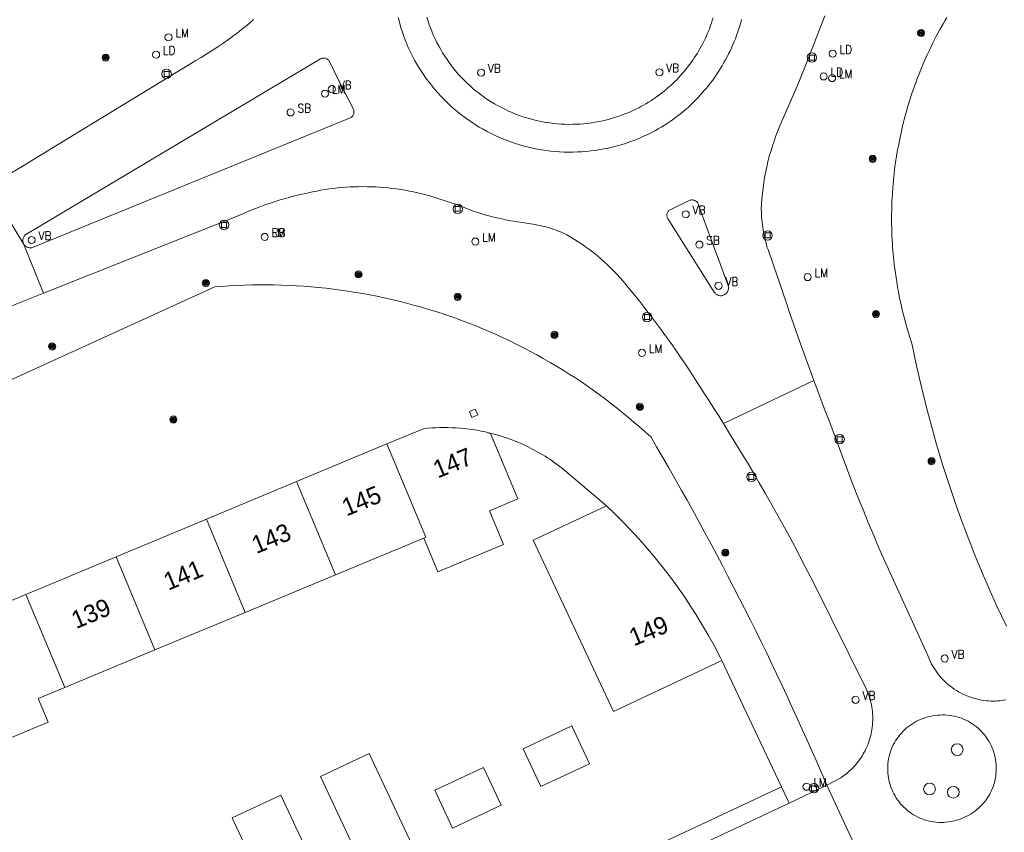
# Model space of a CAD drawing. Header units: metres. Extents: x 138165 to 154469, y 480134 to 494189.
# Tile 558 of 656: x 146517 to 146587, y 486931 to 486988. Entities that reach past the tile are written whole.
import ezdxf

# ---------------------------------------------------------------- set-up
doc = ezdxf.new("R2010")
doc.units = ezdxf.units.M
doc.header["$LTSCALE"] = 0.001
doc.header["$MEASUREMENT"] = 0
for name, color, linetype, lineweight in [('Level 5', 7, 'Continuous', 0), ('TOP-L-topo objecten punt', 7, 'Continuous', 0), ('TOP-L-topo objecten vlak', 7, 'Continuous', 0), ('TOP-T-topo huisnummering naamgeving', 7, 'Continuous', 0)]:
    doc.layers.add(name, color=color, linetype=linetype, lineweight=lineweight)
doc.styles.add('Style-INTL_ISO', font='INTL_ISO.shx')
doc.styles.add('Style-STANDARD', font='STANDARD.shx')

# ---------------------------------------------------------------- blocks, each defined once
blk = doc.blocks.new('24')
at = {"layer": 'TOP-L-topo objecten punt', "color": 7, "linetype": 'Continuous', "lineweight": 0}
for radius in [0.025, 0.0182, 0.0115, 0.005]:
    blk.add_circle((0, 0), radius, dxfattribs=at)
blk = doc.blocks.new('*U13')
at = {"layer": 'Level 5', "color": 7, "linetype": 'Continuous', "lineweight": 0}
blk.add_circle((0, 0), 0.0415, dxfattribs=at)
blk = doc.blocks.new('150')
at = {"layer": 'Level 5', "color": 7, "linetype": 'Continuous', "lineweight": 0}
blk.add_blockref('*U13', (0, 0), dxfattribs=at)
blk = doc.blocks.new('39')
at = {"layer": 'TOP-L-topo objecten punt', "color": 7, "linetype": 'Continuous', "lineweight": 0}
for p, q in [((0.0175, 0.0175), (-0.0175, 0.0175)), ((-0.0175, 0.0175), (-0.0175, -0.0175)), ((0.0175, 0.0175), (0.0175, -0.0175)), ((0.0175, -0.0175), (-0.0175, -0.0175))]:
    blk.add_line(p, q, dxfattribs=at)
blk.add_circle((0, 0), 0.0332, dxfattribs=at)
blk = doc.blocks.new('121')
at = {"layer": 'TOP-L-topo objecten punt', "color": 7, "linetype": 'Continuous', "lineweight": 0}
blk.add_circle((0, 0), 0.025, dxfattribs=at)
at = {"layer": 'TOP-L-topo objecten punt', "color": 7, "linetype": 'Continuous', "lineweight": 0, "style": 'Style-STANDARD'}
blk.add_text('LD', height=0.06, dxfattribs=at).set_placement((0.0483, 0))
blk = doc.blocks.new('16')
at = {"layer": 'TOP-L-topo objecten punt', "color": 7, "linetype": 'Continuous', "lineweight": 0}
blk.add_circle((0, 0), 0.025, dxfattribs=at)
at = {"layer": 'TOP-L-topo objecten punt', "color": 7, "linetype": 'Continuous', "lineweight": 0, "style": 'Style-STANDARD'}
blk.add_text('LM', height=0.06, dxfattribs=at).set_placement((0.0483, 0))
blk = doc.blocks.new('14')
at = {"layer": 'TOP-L-topo objecten punt', "color": 7, "linetype": 'Continuous', "lineweight": 0}
blk.add_circle((0, 0), 0.025, dxfattribs=at)
at = {"layer": 'TOP-L-topo objecten punt', "color": 7, "linetype": 'Continuous', "lineweight": 0, "style": 'Style-STANDARD'}
blk.add_text('VB', height=0.06, dxfattribs=at).set_placement((0.0483, 0))
blk = doc.blocks.new('127')
at = {"layer": 'TOP-L-topo objecten punt', "color": 7, "linetype": 'Continuous', "lineweight": 0}
blk.add_circle((0, 0), 0.025, dxfattribs=at)
at = {"layer": 'TOP-L-topo objecten punt', "color": 7, "linetype": 'Continuous', "lineweight": 0, "style": 'Style-STANDARD'}
blk.add_text('RB', height=0.06, dxfattribs=at).set_placement((0.0483, 0))
blk = doc.blocks.new('175')
at = {"layer": 'TOP-L-topo objecten punt', "color": 7, "linetype": 'Continuous', "lineweight": 0}
blk.add_circle((0, 0), 0.025, dxfattribs=at)
at = {"layer": 'TOP-L-topo objecten punt', "color": 7, "linetype": 'Continuous', "lineweight": 0, "style": 'Style-STANDARD'}
blk.add_text('SB', height=0.06, dxfattribs=at).set_placement((0.0483, 0))

msp = doc.modelspace()

# ---------------------------------------------------------------- linework, layer by layer
at = {"layer": 'TOP-L-topo objecten vlak', "flags": 128}
for points in [[(146533.817, 486988.381), (146533.488, 486988.097), (146533.153, 486987.819), (146532.984, 486987.683), (146532.779, 486987.521), (146532.434, 486987.256), (146532.049, 486986.972), (146531.658, 486986.697), (146531.298, 486986.453), (146530.896, 486986.192), (146530.527, 486985.962), (146530.116, 486985.717), (146529.738, 486985.502), (146518.172, 486978.424), (146517.486, 486978.007), (146516.695, 486977.531), (146515.902, 486977.057), (146515.107, 486976.588)], [(146544.025, 486988.534), (146544.113, 486988.197), (146544.2, 486987.892), (146544.247, 486987.741), (146544.305, 486987.56), (146544.408, 486987.261), (146544.474, 486987.082), (146544.531, 486986.934), (146544.65, 486986.641), (146544.769, 486986.372), (146544.903, 486986.085), (146545.045, 486985.802), (146545.194, 486985.523), (146545.35, 486985.247), (146545.513, 486984.976), (146545.683, 486984.708), (146545.859, 486984.445), (146546.042, 486984.187), (146546.231, 486983.933), (146546.427, 486983.684), (146546.629, 486983.441), (146546.837, 486983.202), (146547.051, 486982.969), (146547.271, 486982.741), (146547.497, 486982.519), (146547.728, 486982.302), (146547.965, 486982.092), (146548.206, 486981.887), (146548.453, 486981.689), (146548.705, 486981.497), (146548.961, 486981.311), (146549.223, 486981.132), (146549.488, 486980.96), (146549.758, 486980.794)], [(146546.059, 486988.545), (146546.145, 486988.268), (146546.229, 486988.02), (146546.329, 486987.748), (146546.431, 486987.493), (146546.534, 486987.252), (146546.655, 486986.989), (146546.77, 486986.754), (146546.891, 486986.523), (146547.033, 486986.269), (146547.166, 486986.044), (146547.32, 486985.798), (146547.481, 486985.557), (146547.632, 486985.343), (146547.805, 486985.111), (146547.966, 486984.905), (146548.152, 486984.682), (146548.324, 486984.485), (146548.501, 486984.293), (146548.682, 486984.105), (146548.89, 486983.902), (146549.081, 486983.724), (146549.276, 486983.55), (146549.499, 486983.364), (146549.703, 486983.201), (146549.911, 486983.043), (146550.123, 486982.891), (146550.363, 486982.727), (146550.583, 486982.586), (146550.832, 486982.436), (146551.084, 486982.292), (146551.314, 486982.169), (146551.548, 486982.052), (146551.81, 486981.928), (146552.076, 486981.812), (146552.318, 486981.713), (146552.59, 486981.611), (146552.837, 486981.525), (146553.114, 486981.438), (146553.365, 486981.365), (146553.617, 486981.299), (146553.9, 486981.232), (146554.156, 486981.179), (146554.441, 486981.128), (146554.728, 486981.084), (146554.988, 486981.052), (146555.248, 486981.026), (146555.537, 486981.005), (146555.798, 486980.992), (146556.088, 486980.986), (146556.35, 486980.988), (146556.611, 486980.995), (146556.872, 486981.01), (146557.132, 486981.03), (146557.392, 486981.058), (146557.68, 486981.095), (146557.938, 486981.136), (146558.223, 486981.189), (146558.479, 486981.243), (146558.761, 486981.311), (146559.014, 486981.378), (146559.292, 486981.461), (146559.54, 486981.541), (146559.787, 486981.628), (146560.031, 486981.721), (146560.3, 486981.831), (146560.539, 486981.937), (146560.801, 486982.061), (146561.006, 486982.155), (146561.166, 486982.24), (146561.344, 486982.339), (146561.52, 486982.441), (146561.694, 486982.546), (146561.867, 486982.655), (146562.037, 486982.767), (146562.181, 486982.866), (146562.346, 486982.984), (146562.51, 486983.105), (146562.648, 486983.212), (146562.808, 486983.339), (146562.964, 486983.469), (146563.118, 486983.602), (146563.27, 486983.738), (146563.398, 486983.857), (146563.544, 486983.998), (146563.688, 486984.142), (146563.829, 486984.289), (146563.967, 486984.439), (146564.103, 486984.591), (146564.235, 486984.746), (146564.364, 486984.903), (146564.473, 486985.04), (146564.596, 486985.202), (146564.717, 486985.366), (146564.818, 486985.508), (146564.932, 486985.677), (146565.043, 486985.847), (146565.151, 486986.02), (146565.256, 486986.195), (146565.357, 486986.371), (146565.441, 486986.524), (146565.536, 486986.704), (146565.628, 486986.886), (146565.716, 486987.07), (146565.788, 486987.229), (146565.869, 486987.416), (146565.947, 486987.604), (146566.021, 486987.794), (146566.081, 486987.957), (146566.139, 486988.122), (146566.203, 486988.315), (146566.263, 486988.51)], [(146549.758, 486980.794), (146550.032, 486980.635), (146550.31, 486980.483), (146550.592, 486980.339), (146550.877, 486980.201), (146551.136, 486980.084), (146551.428, 486979.96), (146551.722, 486979.843), (146552.02, 486979.735), (146552.32, 486979.633), (146552.622, 486979.54), (146552.927, 486979.454), (146553.234, 486979.375), (146553.542, 486979.305), (146553.853, 486979.242), (146554.165, 486979.187), (146554.478, 486979.14), (146554.792, 486979.101), (146555.107, 486979.07), (146555.423, 486979.047), (146555.739, 486979.032), (146556.056, 486979.025), (146556.373, 486979.026), (146556.689, 486979.035), (146557.005, 486979.052), (146557.321, 486979.076), (146557.636, 486979.109), (146557.95, 486979.15), (146558.263, 486979.199), (146558.574, 486979.255), (146558.853, 486979.313), (146559.162, 486979.384), (146559.469, 486979.464), (146559.773, 486979.551), (146560.075, 486979.645), (146560.375, 486979.747), (146560.672, 486979.857), (146560.966, 486979.974), (146561.257, 486980.099), (146561.545, 486980.231), (146561.8, 486980.343), (146561.998, 486980.447), (146562.194, 486980.553), (146562.387, 486980.663), (146562.605, 486980.792), (146562.821, 486980.926), (146563.008, 486981.047), (146563.219, 486981.189), (146563.401, 486981.317), (146563.606, 486981.467), (146563.783, 486981.601), (146563.957, 486981.739), (146564.154, 486981.9), (146564.347, 486982.065), (146564.513, 486982.212), (146564.677, 486982.363), (146564.861, 486982.538), (146565.041, 486982.717), (146565.196, 486982.877), (146565.348, 486983.039), (146565.518, 486983.228), (146565.664, 486983.396), (146565.806, 486983.566), (146565.946, 486983.739), (146566.102, 486983.94), (146566.235, 486984.118), (146566.383, 486984.324), (146566.509, 486984.507), (146566.649, 486984.719), (146566.768, 486984.907), (146566.901, 486985.124), (146567.028, 486985.344), (146567.136, 486985.538), (146567.256, 486985.762), (146567.356, 486985.96), (146567.454, 486986.16), (146567.56, 486986.391), (146567.662, 486986.623), (146567.748, 486986.829), (146567.83, 486987.035), (146567.919, 486987.273), (146568.003, 486987.513), (146568.072, 486987.724), (146568.138, 486987.936), (146568.209, 486988.18), (146568.267, 486988.395)], [(146574.15, 486988.657), (146572.912, 486985.487), (146572.208, 486983.726), (146570.979, 486980.889), (146570.826, 486980.52), (146570.695, 486980.181), (146570.56, 486979.805), (146570.445, 486979.46), (146570.327, 486979.078), (146570.228, 486978.729), (146570.181, 486978.553), (146570.128, 486978.342), (146570.045, 486977.988), (146569.97, 486977.633), (146569.936, 486977.455), (146569.897, 486977.24), (146569.838, 486976.882), (146569.783, 486976.486), (146569.741, 486976.125), (146569.704, 486975.727), (146569.679, 486975.365), (146569.661, 486974.969), (146569.666, 486974.801), (146569.675, 486974.606), (146569.686, 486974.438), (146569.702, 486974.243), (146569.722, 486974.049), (146569.743, 486973.882), (146569.766, 486973.716), (146569.797, 486973.523), (146569.827, 486973.357), (146569.865, 486973.165), (146569.9, 486973.001), (146569.945, 486972.811), (146569.994, 486972.621), (146570.039, 486972.46), (146570.087, 486972.299), (146570.138, 486972.137), (146571.455, 486968.281), (146571.683, 486967.618), (146571.96, 486966.823), (146572.239, 486966.029), (146572.521, 486965.236), (146572.805, 486964.445), (146573.371, 486962.896)], [(146586.963, 486945.545), (146586.613, 486946.28), (146586.27, 486947.019), (146585.934, 486947.761), (146585.606, 486948.507), (146585.284, 486949.256), (146584.971, 486950.007), (146584.664, 486950.762), (146584.395, 486951.444), (146584.103, 486952.205), (146583.818, 486952.968), (146583.541, 486953.734), (146583.271, 486954.503), (146583.009, 486955.274), (146582.754, 486956.048), (146582.507, 486956.824), (146582.268, 486957.603), (146582.036, 486958.384), (146581.812, 486959.167), (146581.596, 486959.953), (146581.387, 486960.74), (146581.206, 486961.451), (146581.012, 486962.242), (146580.826, 486963.035), (146580.648, 486963.83), (146580.478, 486964.627), (146580.315, 486965.425), (146580.236, 486965.663), (146580.164, 486965.888), (146580.025, 486966.34), (146579.893, 486966.794), (146579.83, 486967.021), (146579.699, 486967.524), (146579.631, 486967.799), (146579.525, 486968.26), (146579.426, 486968.722), (146579.335, 486969.185), (146579.284, 486969.464), (146579.244, 486969.697), (146579.17, 486970.164), (146579.103, 486970.631), (146579.045, 486971.1), (146579.013, 486971.382), (146578.989, 486971.617), (146578.947, 486972.088), (146578.929, 486972.323), (146578.911, 486972.606), (146578.885, 486973.078), (146578.868, 486973.55), (146578.859, 486974.07), (146578.859, 486974.589), (146578.867, 486975.062), (146578.875, 486975.298), (146578.886, 486975.581), (146578.911, 486976.053), (146578.944, 486976.524), (146578.986, 486976.995), (146579.014, 486977.277), (146579.04, 486977.512), (146579.098, 486977.981), (146579.164, 486978.448), (146579.207, 486978.729), (146579.286, 486979.194), (146579.337, 486979.473), (146579.428, 486979.937), (146579.527, 486980.399), (146579.633, 486980.859), (146579.748, 486981.318), (146579.82, 486981.592), (146579.883, 486981.819), (146580.014, 486982.273), (146580.152, 486982.725), (146580.298, 486983.175), (146580.452, 486983.621), (146580.613, 486984.065), (146580.696, 486984.286), (146580.799, 486984.551), (146580.976, 486984.989), (146581.085, 486985.25), (146581.179, 486985.467), (146581.371, 486985.899), (146581.571, 486986.327), (146581.777, 486986.752), (146582.013, 486987.215), (146582.123, 486987.424), (146582.258, 486987.674), (146582.487, 486988.087), (146582.604, 486988.292), (146582.748, 486988.536)], [(146517.616, 486972.513), (146517.641, 486972.476), (146517.67, 486972.441), (146517.702, 486972.408), (146517.736, 486972.378), (146517.773, 486972.351), (146517.812, 486972.328), (146517.853, 486972.308), (146517.895, 486972.291), (146517.939, 486972.279), (146517.983, 486972.27), (146518.029, 486972.265), (146518.074, 486972.263), (146518.126, 486972.267), (146518.171, 486972.274), (146518.215, 486972.285), (146540.602, 486981.423), (146540.645, 486981.441), (146540.688, 486981.464), (146540.728, 486981.491), (146540.766, 486981.523), (146540.8, 486981.558), (146540.829, 486981.597), (146540.855, 486981.638), (146540.874, 486981.677), (146540.891, 486981.723), (146540.903, 486981.77), (146540.91, 486981.812), (146540.913, 486981.861), (146540.91, 486981.91), (146540.903, 486981.958), (146540.89, 486982.005), (146540.873, 486982.051), (146539.965, 486983.82), (146539.159, 486985.478), (146539.128, 486985.515), (146539.097, 486985.546), (146539.059, 486985.577), (146539.023, 486985.601), (146538.984, 486985.622), (146538.945, 486985.639), (146538.903, 486985.653), (146538.855, 486985.664), (146538.812, 486985.669), (146538.762, 486985.671), (146538.719, 486985.668), (146538.67, 486985.659), (146538.628, 486985.648), (146538.587, 486985.633), (146538.548, 486985.614), (146517.747, 486973.214), (146517.71, 486973.184), (146517.678, 486973.152), (146517.649, 486973.117), (146517.622, 486973.08), (146517.599, 486973.041), (146517.579, 486973), (146517.563, 486972.958), (146517.551, 486972.914), (146517.542, 486972.869), (146517.537, 486972.824), (146517.537, 486972.772), (146517.54, 486972.726), (146517.548, 486972.682), (146517.559, 486972.638), (146517.575, 486972.595), (146517.593, 486972.553)], [(146515.107, 486976.588), (146517.593, 486972.553)], [(146566.986, 486959.87), (146566.653, 486960.399), (146566.317, 486960.926), (146565.979, 486961.452), (146565.646, 486961.965), (146565.334, 486962.465), (146564.978, 486963.023), (146564.617, 486963.578), (146564.291, 486964.069), (146563.919, 486964.617), (146563.585, 486965.102), (146563.246, 486965.583), (146562.903, 486966.062), (146562.555, 486966.537), (146562.204, 486967.01), (146561.848, 486967.479), (146561.443, 486968.004), (146561.079, 486968.467), (146560.665, 486968.983), (146560.292, 486969.439), (146559.903, 486969.907), (146559.677, 486970.166), (146559.469, 486970.395), (146559.257, 486970.619), (146559.039, 486970.839), (146558.792, 486971.078), (146558.565, 486971.288), (146558.308, 486971.515), (146558.072, 486971.715), (146557.832, 486971.91), (146557.56, 486972.12), (146557.284, 486972.324), (146557.031, 486972.502), (146556.746, 486972.694), (146556.485, 486972.86), (146556.222, 486973.022), (146555.941, 486973.185), (146555.802, 486973.252), (146555.638, 486973.326), (146555.496, 486973.387), (146555.33, 486973.454), (146555.185, 486973.51), (146555.016, 486973.57), (146554.846, 486973.628), (146554.698, 486973.674), (146554.55, 486973.717), (146554.377, 486973.764), (146554.202, 486973.807), (146554.051, 486973.841), (146553.875, 486973.877), (146553.723, 486973.905), (146553.546, 486973.934), (146553.384, 486973.957), (146552.347, 486974.123), (146551.978, 486974.184), (146551.611, 486974.253), (146551.245, 486974.329), (146550.881, 486974.414), (146550.519, 486974.506), (146550.159, 486974.606), (146549.802, 486974.713), (146549.424, 486974.836), (146548.011, 486975.363), (146546.842, 486975.755), (146546.558, 486975.844), (146546.272, 486975.928), (146545.985, 486976.007), (146545.697, 486976.081), (146545.408, 486976.15), (146545.117, 486976.214), (146544.825, 486976.273), (146544.533, 486976.327), (146544.239, 486976.376), (146543.908, 486976.425), (146543.613, 486976.463), (146543.317, 486976.496), (146543.021, 486976.524), (146542.724, 486976.547), (146542.427, 486976.565), (146542.129, 486976.578), (146541.832, 486976.585), (146541.534, 486976.588), (146541.237, 486976.585), (146540.939, 486976.577), (146540.642, 486976.564), (146540.345, 486976.546), (146540.048, 486976.523), (146539.752, 486976.495), (146539.456, 486976.462), (146539.161, 486976.423), (146538.867, 486976.38), (146538.573, 486976.332), (146538.28, 486976.278), (146537.988, 486976.219), (146537.698, 486976.156), (146537.403, 486976.086), (146537.116, 486976.022), (146536.83, 486975.955), (146536.545, 486975.883), (146536.261, 486975.808), (146535.978, 486975.729), (146535.696, 486975.647), (146535.415, 486975.56), (146535.136, 486975.47), (146534.857, 486975.376), (146534.58, 486975.278), (146534.305, 486975.177), (146534.03, 486975.072), (146533.757, 486974.964), (146533.486, 486974.851), (146533.216, 486974.735), (146532.976, 486974.629), (146518.995, 486969.054)], [(146567.337, 486969.361), (146567.341, 486969.407), (146567.34, 486969.46), (146567.335, 486969.505), (146567.326, 486969.551), (146567.313, 486969.596), (146565.239, 486975.282), (146565.225, 486975.329), (146565.207, 486975.375), (146565.184, 486975.419), (146565.156, 486975.46), (146565.125, 486975.498), (146565.089, 486975.532), (146565.045, 486975.566), (146565.003, 486975.592), (146564.959, 486975.614), (146564.912, 486975.63), (146564.864, 486975.642), (146564.809, 486975.649), (146564.76, 486975.65), (146564.711, 486975.646), (146564.662, 486975.637), (146564.613, 486975.622), (146563.223, 486974.958), (146563.183, 486974.932), (146563.145, 486974.901), (146563.112, 486974.867), (146563.082, 486974.829), (146563.053, 486974.784), (146563.032, 486974.74), (146563.016, 486974.695), (146563.005, 486974.648), (146562.999, 486974.6), (146562.997, 486974.552), (146563.001, 486974.504), (146563.011, 486974.457), (146563.025, 486974.411), (146563.044, 486974.367), (146563.067, 486974.325), (146563.096, 486974.284), (146566.345, 486969.135), (146566.371, 486969.097), (146566.401, 486969.062), (146566.438, 486969.025), (146566.473, 486968.995), (146566.516, 486968.965), (146566.557, 486968.943), (146566.605, 486968.921), (146566.648, 486968.907), (146566.693, 486968.895), (146566.745, 486968.887), (146566.791, 486968.885), (146566.843, 486968.886), (146566.889, 486968.892), (146566.94, 486968.903), (146566.984, 486968.916), (146567.033, 486968.937), (146567.079, 486968.961), (146567.117, 486968.987), (146567.158, 486969.02), (146567.191, 486969.052), (146567.226, 486969.091), (146567.253, 486969.129), (146567.276, 486969.168), (146567.299, 486969.216), (146567.317, 486969.265), (146567.329, 486969.309), (146567.337, 486969.361)], [(146517.593, 486972.553), (146517.616, 486972.513)], [(146517.616, 486972.513), (146518.995, 486969.054)], [(146387.806, 486904.113), (146531.091, 486969.504), (146531.599, 486969.544), (146532.108, 486969.579), (146532.617, 486969.606), (146533.183, 486969.629), (146533.693, 486969.643), (146534.259, 486969.651), (146534.769, 486969.651), (146535.279, 486969.645), (146535.789, 486969.632), (146536.298, 486969.613), (146536.864, 486969.584), (146537.373, 486969.551), (146537.881, 486969.512), (146538.389, 486969.466), (146538.952, 486969.407), (146539.458, 486969.348), (146539.964, 486969.282), (146540.469, 486969.21), (146541.028, 486969.122), (146541.531, 486969.036), (146542.032, 486968.944), (146542.533, 486968.845), (146543.032, 486968.741), (146543.584, 486968.617), (146544.08, 486968.498), (146544.63, 486968.36), (146545.122, 486968.228), (146545.613, 486968.09), (146546.102, 486967.946), (146546.589, 486967.796), (146547.128, 486967.622), (146547.611, 486967.459), (146548.092, 486967.29), (146548.624, 486967.094), (146549.1, 486966.912), (146549.574, 486966.724), (146550.046, 486966.53), (146550.566, 486966.307), (146551.032, 486966.1), (146551.496, 486965.888), (146551.956, 486965.669), (146552.465, 486965.419), (146552.92, 486965.189), (146553.371, 486964.952), (146553.82, 486964.71), (146554.265, 486964.462), (146554.756, 486964.18), (146555.195, 486963.92), (146555.679, 486963.624), (146556.11, 486963.353), (146556.538, 486963.076), (146556.963, 486962.793), (146557.383, 486962.506), (146557.801, 486962.213), (146558.214, 486961.914), (146558.669, 486961.577), (146559.119, 486961.232), (146559.52, 486960.917), (146559.917, 486960.597), (146560.309, 486960.272), (146560.698, 486959.942), (146561.082, 486959.607), (146561.462, 486959.267), (146561.877, 486958.886), (146562.275, 486958.206), (146562.737, 486957.411), (146563.129, 486956.728), (146563.584, 486955.93), (146564.036, 486955.129), (146564.42, 486954.442), (146564.802, 486953.752), (146565.245, 486952.947), (146565.683, 486952.139), (146566.119, 486951.33), (146566.489, 486950.635), (146566.918, 486949.822), (146567.283, 486949.124), (146567.706, 486948.307), (146568.125, 486947.489), (146568.482, 486946.787), (146568.894, 486945.965), (146569.245, 486945.26), (146569.651, 486944.436), (146569.996, 486943.727), (146570.339, 486943.018), (146570.736, 486942.189), (146571.129, 486941.358), (146571.463, 486940.644), (146571.849, 486939.81), (146572.177, 486939.094), (146572.557, 486938.257), (146572.88, 486937.539), (146573.253, 486936.699), (146573.57, 486935.977), (146573.936, 486935.134), (146574.285, 486934.323)], [(146518.995, 486969.054), (146512.749, 486966.564), (146511.996, 486966.271), (146511.243, 486965.975), (146510.492, 486965.677), (146509.742, 486965.376), (146508.993, 486965.073), (146508.245, 486964.766), (146507.374, 486964.406), (146506.628, 486964.094), (146505.884, 486963.779), (146505.14, 486963.461), (146504.398, 486963.141), (146503.534, 486962.765), (146502.794, 486962.439), (146502.055, 486962.111), (146501.318, 486961.78), (146500.529, 486961.422), (146482.108, 486952.931), (146435.215, 486931.149), (146353.703, 486893.338)], [(146573.371, 486962.896), (146566.986, 486959.87)], [(146573.371, 486962.896), (146573.723, 486961.95), (146574.13, 486960.87), (146574.489, 486959.927), (146574.876, 486958.925), (146575.27, 486957.842), (146575.636, 486956.86), (146576.009, 486955.88), (146576.39, 486954.904), (146576.622, 486954.32), (146576.818, 486953.834), (146577.214, 486952.864), (146577.618, 486951.897), (146577.823, 486951.414), (146578.035, 486950.92), (146581.406, 486943.476), (146581.599, 486943.031), (146581.681, 486942.872), (146581.769, 486942.715), (146581.851, 486942.579), (146581.949, 486942.429), (146582.041, 486942.299), (146582.149, 486942.156), (146582.262, 486942.017), (146582.367, 486941.897), (146582.49, 486941.766), (146582.617, 486941.64), (146582.734, 486941.531), (146582.869, 486941.414), (146583.009, 486941.301), (146583.136, 486941.206), (146583.283, 486941.103), (146583.433, 486941.006), (146583.587, 486940.914), (146583.727, 486940.837), (146583.887, 486940.756), (146584.031, 486940.689), (146584.178, 486940.626), (146584.345, 486940.562), (146584.514, 486940.503), (146584.686, 486940.451), (146584.859, 486940.405), (146585.034, 486940.365), (146585.21, 486940.331), (146585.367, 486940.307), (146585.545, 486940.286), (146585.704, 486940.272), (146585.883, 486940.263), (146586.049, 486940.26), (146586.188, 486940.262), (146586.327, 486940.268), (146586.486, 486940.28), (146586.625, 486940.294), (146586.763, 486940.312), (146586.92, 486940.338)], [(146549.475, 486960.882), (146549.06, 486960.709), (146549.233, 486960.294), (146549.648, 486960.467), (146549.475, 486960.882)], [(146574.285, 486934.323), (146575.275, 486934.849), (146575.391, 486934.927), (146575.488, 486934.996), (146575.599, 486935.079), (146575.693, 486935.154), (146575.785, 486935.23), (146575.889, 486935.322), (146575.977, 486935.403), (146576.077, 486935.5), (146576.16, 486935.586), (146576.255, 486935.688), (146576.346, 486935.793), (146576.423, 486935.885), (146576.58, 486936.09), (146576.66, 486936.204), (146576.726, 486936.304), (146576.8, 486936.422), (146576.861, 486936.524), (146576.929, 486936.646), (146576.984, 486936.752), (146577.046, 486936.877), (146577.096, 486936.985), (146577.151, 486937.113), (146577.195, 486937.224), (146577.243, 486937.355), (146577.281, 486937.468), (146577.316, 486937.582), (146577.354, 486937.716), (146577.384, 486937.832), (146577.415, 486937.968), (146577.442, 486938.105), (146577.464, 486938.236), (146577.487, 486938.395), (146577.504, 486938.555), (146577.517, 486938.715), (146577.524, 486938.875), (146577.526, 486939.036), (146577.524, 486939.197), (146577.516, 486939.357), (146577.503, 486939.517), (146577.484, 486939.677), (146577.461, 486939.836), (146577.433, 486939.994), (146577.4, 486940.151), (146577.361, 486940.307), (146577.318, 486940.462), (146577.27, 486940.615), (146577.22, 486940.758), (146577.081, 486941.083), (146573.336, 486948.628), (146572.947, 486949.39), (146572.603, 486950.054), (146572.206, 486950.812), (146571.855, 486951.472), (146571.5, 486952.131), (146571.09, 486952.882), (146570.728, 486953.536), (146570.31, 486954.282), (146569.94, 486954.933), (146569.514, 486955.674), (146569.137, 486956.321), (146568.702, 486957.057), (146568.318, 486957.699), (146567.875, 486958.431), (146567.428, 486959.16), (146566.986, 486959.87)], [(146550.429, 486959.208), (146550.171, 486959.267), (146549.883, 486959.327), (146549.593, 486959.38), (146549.303, 486959.427), (146549.011, 486959.468), (146548.719, 486959.502), (146548.426, 486959.529), (146548.132, 486959.551), (146547.838, 486959.565), (146547.544, 486959.574), (146547.25, 486959.575), (146546.956, 486959.571), (146546.694, 486959.561), (146546.4, 486959.544), (146546.107, 486959.521), (146545.814, 486959.491), (146543.229, 486958.414)], [(146545.84, 486951.767), (146546.83, 486949.39), (146551.47, 486951.322), (146550.48, 486953.699), (146552.477, 486954.531), (146550.549, 486959.162), (146550.437, 486959.188), (146550.429, 486959.208)], [(146558.733, 486954.042), (146555.962, 486956.405), (146555.679, 486956.638), (146555.525, 486956.76), (146555.369, 486956.879), (146555.211, 486956.996), (146555.051, 486957.111), (146554.89, 486957.223), (146554.728, 486957.333), (146554.563, 486957.441), (146554.397, 486957.546), (146554.23, 486957.649), (146554.061, 486957.749), (146553.891, 486957.847), (146553.719, 486957.942), (146553.546, 486958.035), (146553.372, 486958.125), (146553.196, 486958.213), (146553.019, 486958.298), (146552.661, 486958.46), (146552.299, 486958.612), (146552.116, 486958.684), (146551.932, 486958.753), (146551.747, 486958.82), (146551.375, 486958.944), (146551.187, 486959.003), (146550.999, 486959.058), (146550.81, 486959.111), (146550.62, 486959.161), (146550.429, 486959.208)], [(146543.229, 486958.414), (146536.861, 486955.76)], [(146543.229, 486958.414), (146545.974, 486951.823), (146545.84, 486951.767)], [(146536.861, 486955.76), (146530.491, 486953.105)], [(146536.861, 486955.76), (146539.604, 486949.17)], [(146558.733, 486954.042), (146553.563, 486951.618), (146559.23, 486939.528), (146566.881, 486943.113)], [(146566.881, 486943.113), (146566.788, 486943.309), (146566.327, 486944.19), (146565.966, 486944.843), (146565.592, 486945.489), (146565.075, 486946.339), (146564.673, 486946.968), (146564.259, 486947.589), (146563.689, 486948.403), (146563.247, 486949.005), (146562.64, 486949.793), (146562.172, 486950.374), (146561.53, 486951.134), (146561.036, 486951.694), (146560.361, 486952.424), (146559.842, 486952.961), (146559.314, 486953.487), (146558.733, 486954.042)], [(146530.491, 486953.105), (146524.122, 486950.45)], [(146533.234, 486946.518), (146530.491, 486953.105)], [(146539.604, 486949.17), (146545.84, 486951.767)], [(146524.122, 486950.45), (146517.753, 486947.795)], [(146524.122, 486950.45), (146526.865, 486943.865)], [(146533.234, 486946.518), (146539.604, 486949.17)], [(146517.753, 486947.795), (146511.177, 486945.054), (146511.629, 486943.995), (146511.884, 486943.381)], [(146520.495, 486941.212), (146517.753, 486947.795)], [(146526.865, 486943.865), (146533.234, 486946.518)], [(146520.495, 486941.212), (146526.865, 486943.865)], [(146571.077, 486934.207), (146569, 486938.621), (146566.881, 486943.113)], [(146514.683, 486936.842), (146519.323, 486938.774), (146518.631, 486940.436), (146520.495, 486941.212)], [(146584.013, 486932.051), (146583.854, 486931.984), (146583.693, 486931.925), (146583.529, 486931.873), (146583.366, 486931.824), (146583.2, 486931.782), (146583.033, 486931.748), (146582.865, 486931.722), (146582.695, 486931.703), (146582.525, 486931.692), (146582.354, 486931.689), (146582.184, 486931.693), (146582.014, 486931.705), (146581.844, 486931.725), (146581.676, 486931.752), (146581.509, 486931.787), (146581.343, 486931.829), (146581.18, 486931.879), (146581.019, 486931.936), (146580.861, 486932), (146580.706, 486932.071), (146580.555, 486932.15), (146580.407, 486932.235), (146580.263, 486932.326), (146580.123, 486932.424), (146579.988, 486932.528), (146579.858, 486932.638), (146579.732, 486932.754), (146579.613, 486932.876), (146579.498, 486933.002), (146579.39, 486933.134), (146579.287, 486933.271), (146579.191, 486933.412), (146579.102, 486933.557), (146579.019, 486933.706), (146578.942, 486933.858), (146578.873, 486934.014), (146578.811, 486934.173), (146578.756, 486934.335), (146578.708, 486934.499), (146578.668, 486934.664), (146578.636, 486934.832), (146578.611, 486935.001), (146578.593, 486935.17), (146578.583, 486935.341), (146578.581, 486935.511), (146578.587, 486935.682), (146578.6, 486935.852), (146578.621, 486936.021), (146578.65, 486936.189), (146578.686, 486936.356), (146578.729, 486936.521), (146578.78, 486936.684), (146578.839, 486936.844), (146578.904, 486937.002), (146578.977, 486937.156), (146579.056, 486937.307), (146579.142, 486937.455), (146579.235, 486937.598), (146579.334, 486937.737), (146579.439, 486937.871), (146579.55, 486938.001), (146579.667, 486938.125), (146579.789, 486938.244), (146579.917, 486938.357), (146580.05, 486938.464), (146580.187, 486938.566), (146580.329, 486938.661), (146580.474, 486938.749), (146580.624, 486938.831), (146580.777, 486938.906), (146580.934, 486938.974), (146581.093, 486939.035), (146581.255, 486939.089), (146581.419, 486939.135), (146581.585, 486939.174), (146581.753, 486939.21), (146581.923, 486939.239), (146582.093, 486939.26), (146582.265, 486939.273), (146582.436, 486939.278), (146582.608, 486939.276), (146582.78, 486939.266), (146582.951, 486939.248), (146583.121, 486939.222), (146583.289, 486939.188), (146583.456, 486939.147), (146583.621, 486939.098), (146583.783, 486939.042), (146583.943, 486938.979), (146584.1, 486938.908), (146584.253, 486938.83), (146584.402, 486938.746), (146584.548, 486938.654), (146584.689, 486938.557), (146584.826, 486938.452), (146584.958, 486938.342), (146585.084, 486938.226), (146585.206, 486938.104), (146585.321, 486937.977), (146585.431, 486937.845), (146585.535, 486937.708), (146585.632, 486937.566), (146585.722, 486937.42), (146585.806, 486937.27), (146585.883, 486937.116), (146585.953, 486936.959), (146586.016, 486936.799), (146586.072, 486936.637), (146586.12, 486936.472), (146586.16, 486936.305), (146586.193, 486936.136), (146586.218, 486935.966), (146586.235, 486935.795), (146586.245, 486935.624), (146586.246, 486935.452), (146586.24, 486935.28), (146586.226, 486935.109), (146586.205, 486934.938), (146586.175, 486934.769), (146586.138, 486934.601), (146586.094, 486934.435), (146586.042, 486934.271), (146585.982, 486934.11), (146585.915, 486933.952), (146585.841, 486933.797), (146585.76, 486933.645), (146585.673, 486933.497), (146585.578, 486933.354), (146585.478, 486933.215), (146585.371, 486933.08), (146585.258, 486932.951), (146585.139, 486932.826), (146585.015, 486932.708), (146584.885, 486932.595), (146584.751, 486932.488), (146584.611, 486932.387), (146584.468, 486932.293), (146584.32, 486932.205), (146584.168, 486932.125), (146584.013, 486932.051)], [(146556.294, 486938.503), (146552.853, 486936.89), (146554.105, 486934.219), (146557.545, 486935.832), (146556.294, 486938.503)], [(146541.985, 486936.545), (146538.545, 486934.932), (146542.636, 486926.203), (146546.077, 486927.816), (146541.985, 486936.545)], [(146546.612, 486933.964), (146547.864, 486931.293), (146551.304, 486932.906), (146550.052, 486935.577), (146546.612, 486933.964)], [(146571.077, 486934.207), (146496.062, 486899.02), (146419.634, 486863.101), (146417.997, 486862.312)], [(146571.626, 486933.055), (146571.077, 486934.207)], [(146574.285, 486934.323), (146571.626, 486933.055)], [(146574.285, 486934.323), (146576.219, 486930.157)], [(146535.744, 486933.619), (146532.303, 486932.006), (146536.394, 486923.278), (146539.835, 486924.891), (146535.744, 486933.619)], [(146418.548, 486861.168), (146571.626, 486933.055)]]:
    msp.add_lwpolyline(points, dxfattribs=at)

# ---------------------------------------------------------------- block references
at = {"layer": 'TOP-L-topo objecten punt', "xscale": 10, "yscale": 10, "zscale": 10}
for name, p in [('16', (146527.822, 486987.133)), ('24', (146580.937, 486987.437)), ('121', (146526.944, 486985.906)), ('121', (146574.701, 486985.976)), ('24', (146523.387, 486985.7)), ('39', (146573.232, 486985.705)), ('39', (146527.688, 486984.548)), ('14', (146549.882, 486984.637)), ('14', (146562.473, 486984.662)), ('121', (146574.061, 486984.372)), ('16', (146574.66, 486984.253)), ('14', (146539.35, 486983.469)), ('16', (146538.863, 486983.156)), ('175', (146536.436, 486981.828)), ('24', (146577.522, 486978.547)), ('39', (146548.233, 486975.02)), ('14', (146564.328, 486974.637)), ('39', (146531.739, 486973.881)), ('16', (146534.612, 486973.04)), ('127', (146534.612, 486973.04)), ('14', (146518.158, 486972.82)), ('16', (146549.475, 486972.707)), ('175', (146565.293, 486972.495)), ('39', (146570.103, 486973.146)), ('16', (146572.934, 486970.201)), ('24', (146541.235, 486970.391)), ('14', (146566.643, 486969.584)), ('24', (146530.455, 486969.768)), ('24', (146548.233, 486968.805)), ('39', (146561.599, 486967.376)), ('24', (146577.753, 486967.576)), ('24', (146555.06, 486966.125)), ('24', (146519.606, 486965.297)), ('16', (146561.237, 486964.85)), ('24', (146561.093, 486961.042)), ('24', (146528.166, 486960.148)), ('39', (146575.192, 486958.745)), ('24', (146581.678, 486957.198)), ('39', (146568.965, 486956.089)), ('24', (146567.123, 486950.736)), ('14', (146582.603, 486943.264)), ('14', (146576.316, 486940.346)), ('150', (146583.488, 486936.832)), ('16', (146572.853, 486934.207)), ('39', (146573.381, 486934.105)), ('150', (146581.536, 486934.048)), ('150', (146583.216, 486933.824))]:
    msp.add_blockref(name, p, dxfattribs=at)

# ---------------------------------------------------------------- texts
at = {"layer": 'TOP-T-topo huisnummering naamgeving', "style": 'Style-INTL_ISO'}
for s, p in [('147', (146546.826, 486955.969)), ('145', (146540.39, 486953.289)), ('143', (146534.02, 486950.636)), ('141', (146527.806, 486948.048)), ('139', (146521.295, 486945.337)), ('149', (146560.656, 486944.112))]:
    msp.add_text(s, height=1.25, rotation=22.6, dxfattribs=at).set_placement(p)

doc.saveas('drawing.dxf')
